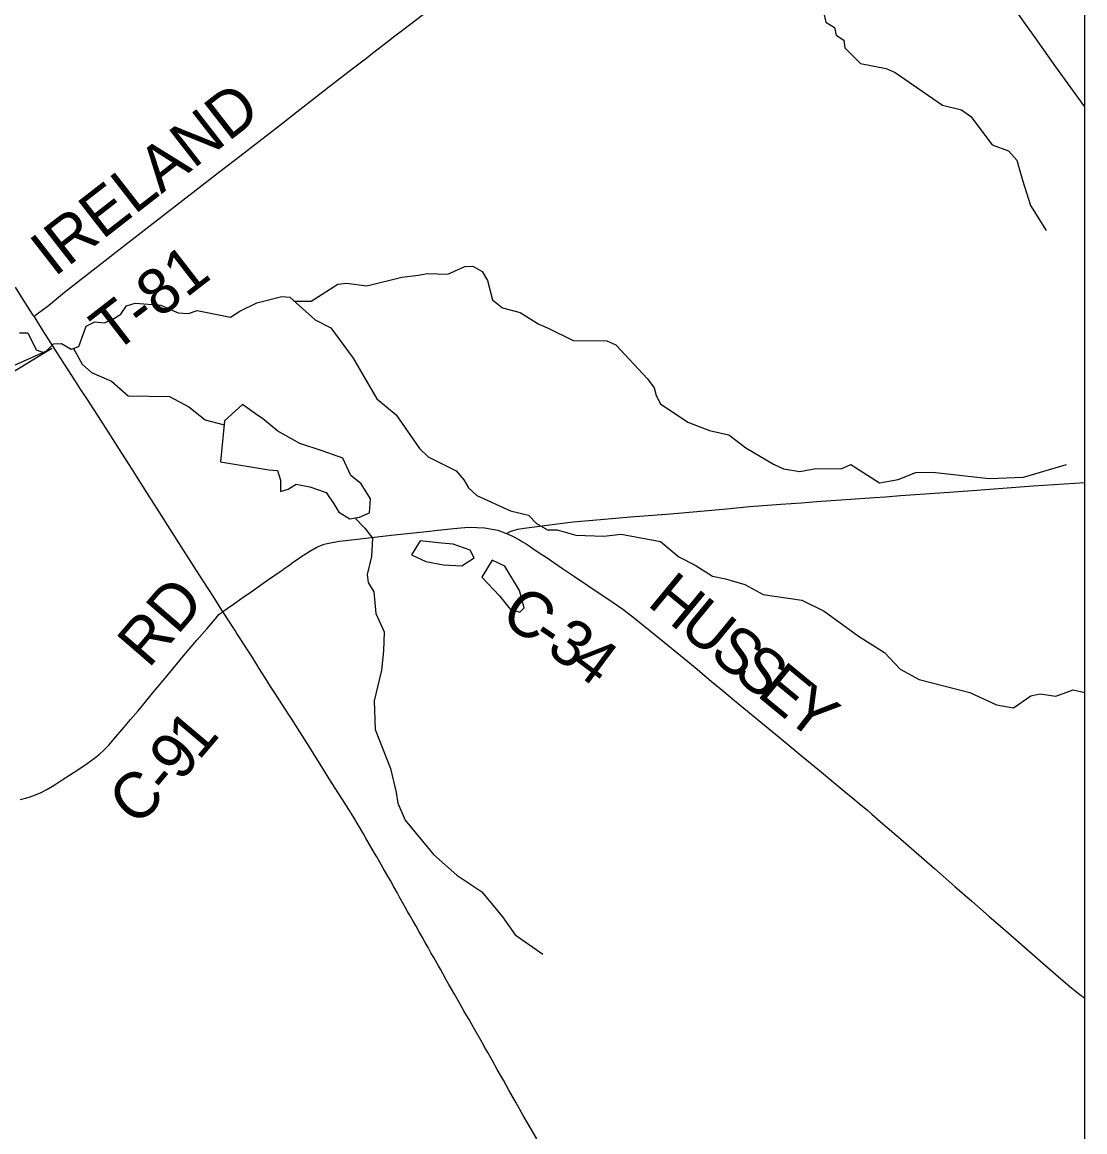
# Model space of a CAD drawing. Extents: x -1.4 to 35.4, y 0 to 22.
# Drawn here: x 15.107 to 16.43, y 13.734 to 15.116 of the extents above; entities that cross this region are included whole.
import ezdxf

# ---------------------------------------------------------------- set-up
doc = ezdxf.new("R2010")
doc.units = 0
for name, color, linetype in [('GM_X_County_Road', 7, 'Continuous'), ('GM_X_County_Road_Text', 7, 'Continuous'), ('GM_X_Minor_Lake', 7, 'Continuous'), ('GM_X_Minor_River', 7, 'Continuous'), ('GM_X_Township_Road', 7, 'Continuous'), ('GM_X_Township_Road_Text', 7, 'Continuous'), ('GM_X_US_Route', 7, 'Continuous'), ('SC_Scratch1', 7, 'Continuous'), ('SH_Border', 7, 'Continuous'), ('SH_Data', 7, 'Continuous')]:
    doc.layers.add(name, color=color, linetype=linetype)

msp = doc.modelspace()

# ---------------------------------------------------------------- linework, layer by layer
at = {"layer": 'GM_X_County_Road'}
for points in [[(15.7102, 14.4792), (15.7147, 14.4815), (15.7184, 14.4829), (15.7243, 14.4846), (15.7322, 14.4859), (15.7703, 14.4907), (15.7931, 14.4935), (15.8271, 14.4967), (15.8642, 14.4997), (15.9141, 14.5036), (15.9843, 14.5097), (16.0127, 14.5126), (16.0517, 14.5156), (16.0771, 14.5175), (16.0964, 14.5188), (16.1682, 14.5239), (16.1819, 14.5249), (16.2004, 14.5263), (16.261, 14.5306), (16.2901, 14.5327), (16.3657, 14.5385), (16.4299, 14.5427)], [(15.3569, 14.3821), (15.3624, 14.3859), (15.37, 14.3912), (15.3805, 14.3988), (15.3922, 14.4067), (15.4127, 14.421), (15.4294, 14.4326), (15.4319, 14.4343), (15.4329, 14.4351), (15.4379, 14.4386), (15.4409, 14.4407), (15.4434, 14.4425), (15.4458, 14.4442), (15.4488, 14.4463), (15.4507, 14.4477), (15.4528, 14.4493), (15.4654, 14.4573), (15.4729, 14.4616), (15.4761, 14.4631), (15.4799, 14.4647), (15.4831, 14.4657), (15.4868, 14.4666), (15.495, 14.4683), (15.502, 14.4694), (15.521, 14.4718), (15.5665, 14.4769), (15.6144, 14.482), (15.6206, 14.4827), (15.6403, 14.4851), (15.6532, 14.4864), (15.6581, 14.4866), (15.6659, 14.487), (15.6736, 14.4867), (15.6828, 14.486), (15.6895, 14.4851), (15.6943, 14.4841), (15.6991, 14.4831), (15.7102, 14.4792)], [(15.7102, 14.4792), (15.716, 14.4767), (15.721, 14.474), (15.7235, 14.4727), (15.726, 14.4712), (15.7301, 14.4688), (15.7345, 14.4661), (15.7381, 14.4637), (15.7427, 14.4605), (15.7506, 14.4552), (15.7592, 14.4495), (15.7798, 14.4356), (15.7883, 14.4298), (15.7947, 14.4255), (15.8112, 14.4145), (15.8426, 14.3933), (15.8548, 14.3848), (15.8672, 14.3754), (15.876, 14.3685), (15.889, 14.358), (15.9064, 14.3439), (15.9265, 14.3273), (15.9447, 14.3122), (15.9647, 14.2955), (15.9805, 14.2824), (15.9939, 14.2713), (16.0169, 14.2524), (16.0518, 14.2234), (16.0769, 14.2029), (16.1023, 14.1821), (16.13, 14.159), (16.141, 14.1499), (16.1491, 14.1431), (16.1596, 14.1344), (16.1648, 14.13), (16.1786, 14.118), (16.1976, 14.1015), (16.2427, 14.0623), (16.2683, 14.0398), (16.2894, 14.0214), (16.311, 14.0026), (16.3278, 13.9879), (16.3709, 13.9503), (16.397, 13.9273), (16.4113, 13.9153), (16.422, 13.9068), (16.4299, 13.901)], [(15.1047, 14.1482), (15.1113, 14.1496), (15.116, 14.1509), (15.1235, 14.1537), (15.1308, 14.157), (15.1379, 14.1607), (15.1469, 14.1661), (15.1569, 14.1724), (15.1778, 14.1859), (15.188, 14.1929), (15.197, 14.1994), (15.2032, 14.2045), (15.2087, 14.2094), (15.2148, 14.2156), (15.2213, 14.2231), (15.2336, 14.2378), (15.2421, 14.2478), (15.2513, 14.2586), (15.2716, 14.283), (15.2871, 14.3016), (15.3081, 14.3269), (15.3246, 14.3464), (15.3372, 14.361), (15.3473, 14.3727), (15.3502, 14.3761), (15.3521, 14.3782), (15.3534, 14.3795), (15.3547, 14.3805), (15.3569, 14.3821)]]:
    msp.add_lwpolyline(points, dxfattribs=at)
at = {"layer": 'GM_X_Minor_Lake'}
for points in [[(15.3815, 14.6396), (15.359, 14.6193), (15.3538, 14.5685), (15.4143, 14.5583), (15.4249, 14.5577), (15.4288, 14.5455), (15.4285, 14.5314), (15.4384, 14.5342), (15.448, 14.5405), (15.4654, 14.5374), (15.4854, 14.5301), (15.4949, 14.5162), (15.5015, 14.5058), (15.515, 14.4975), (15.5272, 14.4995), (15.5395, 14.5049), (15.5406, 14.5223), (15.5292, 14.5408), (15.5162, 14.5514), (15.5064, 14.5729), (15.4804, 14.5822), (15.4529, 14.5912), (15.4255, 14.6067), (15.4061, 14.6223), (15.4006, 14.6259)], [(15.4006, 14.6259), (15.3815, 14.6396)], [(15.6025, 14.47), (15.5918, 14.4524), (15.6095, 14.4444), (15.6314, 14.4401), (15.6542, 14.4388), (15.6696, 14.449), (15.6648, 14.4583), (15.6437, 14.466), (15.6293, 14.4671)], [(15.6293, 14.4671), (15.6025, 14.47)], [(15.6793, 14.4249), (15.7012, 14.4016), (15.7145, 14.3849), (15.7266, 14.3812), (15.732, 14.3868), (15.726, 14.4082), (15.708, 14.4386), (15.6923, 14.4459)], [(15.6923, 14.4459), (15.6793, 14.4249)]]:
    msp.add_lwpolyline(points, dxfattribs=at)
at = {"layer": 'GM_X_Minor_River'}
for points in [[(16.088, 15.1569), (16.0943, 15.1458), (16.0945, 15.1348), (16.105, 15.1263), (16.1076, 15.1157), (16.1181, 15.1091), (16.1203, 15.0995), (16.1301, 15.093), (16.1311, 15.0835), (16.1506, 15.0642), (16.1827, 15.0577), (16.1937, 15.0527), (16.2528, 15.0124), (16.2762, 15.0064), (16.2879, 14.9983), (16.3144, 14.963), (16.3348, 14.9556), (16.3452, 14.9437), (16.3489, 14.9307), (16.3522, 14.9189), (16.3624, 14.8873), (16.3817, 14.8563)], [(15.4454, 14.7684), (15.4669, 14.7683), (15.5, 14.7896), (15.5107, 14.7908), (15.536, 14.7872), (15.5799, 14.7983), (15.6004, 14.8005), (15.6111, 14.8029), (15.6369, 14.802), (15.658, 14.8113), (15.6682, 14.8119), (15.6798, 14.8051), (15.6864, 14.794), (15.6924, 14.7699), (15.7051, 14.7601), (15.7269, 14.7543), (15.7502, 14.7397), (15.7618, 14.7348), (15.793, 14.7193), (15.8351, 14.7191), (15.846, 14.7139), (15.8857, 14.6715), (15.8938, 14.6603), (15.8962, 14.6508), (15.9017, 14.6404), (15.9358, 14.6179), (15.9629, 14.6074), (15.9869, 14.6021)], [(15.1037, 14.7289), (15.1143, 14.7287), (15.1245, 14.7076), (15.1347, 14.7039), (15.1463, 14.7154), (15.1562, 14.7156), (15.1682, 14.7084), (15.1777, 14.712), (15.1866, 14.7373), (15.1974, 14.7427), (15.2091, 14.7413), (15.2187, 14.7449), (15.2298, 14.7522), (15.2369, 14.7623), (15.2476, 14.7658), (15.2798, 14.7632), (15.3012, 14.7536), (15.3141, 14.7529), (15.3248, 14.7568), (15.3663, 14.7486), (15.3779, 14.756), (15.3993, 14.7661), (15.4303, 14.7741), (15.4401, 14.7731), (15.4718, 14.745), (15.4913, 14.7351), (15.5193, 14.6972), (15.5486, 14.6468), (15.5728, 14.6268), (15.6019, 14.5851), (15.6127, 14.5746), (15.6472, 14.5571), (15.6568, 14.5458), (15.6627, 14.5358), (15.6731, 14.5265), (15.7148, 14.5072), (15.7375, 14.5018), (15.7475, 14.4917), (15.761, 14.4838), (15.7731, 14.4839), (15.7965, 14.4772), (15.831, 14.4757), (15.8527, 14.4782), (15.9015, 14.4691), (15.9246, 14.4503), (15.9448, 14.4396), (15.9663, 14.4262), (15.9828, 14.4226)], [(15.1709, 14.7095), (15.1818, 14.6899), (15.1934, 14.6797), (15.2182, 14.6689), (15.239, 14.6506), (15.2906, 14.6497), (15.3146, 14.637), (15.3351, 14.6206), (15.3585, 14.6146)], [(15.9869, 14.6021), (16.0079, 14.5859), (16.0422, 14.5653), (16.055, 14.5595), (16.0751, 14.5565), (16.0949, 14.5601), (16.1267, 14.5597), (16.1385, 14.5652), (16.1743, 14.542), (16.1975, 14.5462), (16.2196, 14.5551), (16.2401, 14.5556), (16.3109, 14.5474), (16.3534, 14.5492), (16.4071, 14.5652)], [(15.5212, 14.4985), (15.5337, 14.4856), (15.543, 14.4733), (15.5421, 14.4505), (15.5367, 14.4282), (15.538, 14.4183), (15.545, 14.4064), (15.5474, 14.3797), (15.5579, 14.3567), (15.557, 14.3332), (15.5546, 14.3089), (15.5451, 14.2708), (15.5466, 14.235), (15.5657, 14.1867), (15.5726, 14.1569), (15.5746, 14.1436), (15.5837, 14.1225), (15.6192, 14.0798), (15.6482, 14.0541), (15.6793, 14.0332), (15.7052, 14.0022), (15.721, 13.9795), (15.7554, 13.9555)], [(15.9828, 14.4226), (16.0066, 14.4155), (16.0293, 14.4034), (16.0777, 14.3963), (16.1056, 14.3823), (16.1481, 14.3514), (16.1805, 14.3312), (16.2, 14.3101), (16.2237, 14.2976), (16.2869, 14.2813), (16.3201, 14.266), (16.3413, 14.2623), (16.3627, 14.2772), (16.3737, 14.2794), (16.3938, 14.2768), (16.4155, 14.2845), (16.4299, 14.2813)]]:
    msp.add_lwpolyline(points, dxfattribs=at)
at = {"layer": 'GM_X_Township_Road'}
for points in [[(16.4299, 15.01), (16.4125, 15.0341), (16.394, 15.0599), (16.3789, 15.0811), (16.3681, 15.0963), (16.3544, 15.1156), (16.3194, 15.1653), (16.3143, 15.1725)], [(15.1218, 14.7494), (15.1276, 14.7537), (15.132, 14.7571), (15.1399, 14.7631), (15.16, 14.7795), (15.2349, 14.8379), (15.3514, 14.9285), (15.378, 14.9489), (15.4016, 14.9671), (15.4199, 14.981), (15.4311, 14.9898), (15.4492, 15.0041), (15.4736, 15.0232), (15.4888, 15.035), (15.4996, 15.0433), (15.5195, 15.0587), (15.536, 15.0713), (15.5432, 15.0769), (15.5609, 15.0905), (15.5712, 15.0984), (15.5806, 15.1055), (15.6294, 15.1433)]]:
    msp.add_lwpolyline(points, dxfattribs=at)
at = {"layer": 'GM_X_US_Route'}
msp.add_lwpolyline([(15.7476, 13.7258), (15.7402, 13.7387), (15.7309, 13.7549), (15.722, 13.7705), (15.7174, 13.7786), (15.713, 13.7862), (15.7091, 13.7932), (15.7061, 13.7986), (15.7024, 13.8051), (15.6985, 13.8121), (15.6921, 13.8235), (15.6866, 13.8332), (15.6842, 13.8375), (15.6824, 13.8407), (15.6812, 13.8429), (15.6686, 13.865), (15.6634, 13.8742), (15.6606, 13.879), (15.6571, 13.8849), (15.6485, 13.9), (15.6451, 13.906), (15.6384, 13.9179), (15.6351, 13.9238), (15.6277, 13.9368), (15.6253, 13.9411), (15.6194, 13.9514), (15.616, 13.9573), (15.6123, 13.9638), (15.6087, 13.9703), (15.6054, 13.9762), (15.6014, 13.9833), (15.5974, 13.9903), (15.5937, 13.9967), (15.59, 14.0032), (15.5869, 14.0086), (15.5839, 14.014), (15.5806, 14.02), (15.5773, 14.0259), (15.5737, 14.0324), (15.5697, 14.0395), (15.5655, 14.0471), (15.5612, 14.0546), (15.5566, 14.0627), (15.5522, 14.0702), (15.5485, 14.0767), (15.5457, 14.0815), (15.5351, 14.0998), (15.532, 14.1052), (15.5254, 14.1165), (15.52, 14.1256), (15.5138, 14.1356), (15.5052, 14.1493), (15.4894, 14.1739), (15.4821, 14.1854), (15.471, 14.2034), (15.465, 14.2128), (15.4527, 14.2323), (15.4427, 14.248), (15.4393, 14.2532), (15.4349, 14.26), (15.4213, 14.2811), (15.4161, 14.2889), (15.4094, 14.2996), (15.4023, 14.3113), (15.3993, 14.316), (15.3949, 14.3228), (15.3916, 14.328), (15.3858, 14.3369), (15.3791, 14.3473), (15.3745, 14.3546), (15.3721, 14.3583), (15.3627, 14.3729), (15.3569, 14.3821), (15.3557, 14.3839), (15.3447, 14.4012), (15.3394, 14.4096), (15.3317, 14.4216), (15.3213, 14.4378), (15.3156, 14.4467), (15.3109, 14.454), (15.2885, 14.4891), (15.2804, 14.5016), (15.2651, 14.5257), (15.2545, 14.5426), (15.2502, 14.5494), (15.2403, 14.5652), (15.2313, 14.5793), (15.2205, 14.596), (15.2058, 14.619), (15.1874, 14.6471), (15.183, 14.6538), (15.179, 14.6601), (15.1763, 14.6642), (15.1726, 14.6699), (15.1642, 14.683), (15.1598, 14.6898), (15.1545, 14.6981), (15.1421, 14.7175), (15.1324, 14.7327), (15.1278, 14.7401), (15.1231, 14.7474), (15.1218, 14.7494), (15.1201, 14.7521), (15.1085, 14.7705), (15.0989, 14.7857)], dxfattribs=at)
at = {"layer": 'SC_Scratch1'}
msp.add_lwpolyline([(16.4299, 13.0546), (16.4299, 15.2626)], dxfattribs=at)
at = {"layer": 'SH_Border'}
msp.add_lwpolyline([(9.6299, 19.8546), (9.6299, 13.0546), (16.4299, 13.0546), (16.4299, 19.8546)], close=True, dxfattribs=at)
at = {"layer": 'SH_Data'}
msp.add_lwpolyline([(13.1243, 14.4922), (14.3943, 14.4922), (14.3943, 14.3747), (15.1442, 14.7096), (14.3943, 14.2522), (14.3943, 14.1722), (13.1243, 14.1722)], close=True, dxfattribs=at)

# ---------------------------------------------------------------- texts
at = {"layer": 'GM_X_County_Road_Text'}
for s, height, rotation, p in [('RD', 0.05682, 49.1823, (15.2644, 14.3102)), ('H', 0.0568, 320.4561, (15.8837, 14.3908)), ('C', 0.0568, 325.7514, (15.7, 14.3709)), ('U', 0.0568, 320.4542, (15.9223, 14.359)), ('-', 0.0568, 325.6929, (15.7386, 14.3446)), ('3', 0.0568, 325.4006, (15.7578, 14.3315)), ('S', 0.0568, 320.4574, (15.9608, 14.3271)), ('4', 0.0568, 323.2789, (15.7862, 14.312)), ('S', 0.0568, 320.4574, (15.9904, 14.3027)), ('E', 0.0568, 320.5155, (16.02, 14.2783)), ('Y', 0.0568, 321.8393, (16.0539, 14.2504)), ('1', 0.0568, 49.8121, (15.3269, 14.1956)), ('9', 0.0568, 49.6787, (15.3041, 14.1688)), ('C', 0.0568, 40.5022, (15.2464, 14.1133)), ('-', 0.0568, 50.1646, (15.2892, 14.151))]:
    msp.add_text(s, height=height, rotation=rotation, dxfattribs=at).set_placement(p)
at = {"layer": 'GM_X_Township_Road_Text'}
for s, rotation, p in [('IRELAND', 37.9023, (15.147, 14.7975)), ('T-81', 37.719, (15.2209, 14.702))]:
    msp.add_text(s, height=0.05682, rotation=rotation, dxfattribs=at).set_placement(p)

doc.saveas('drawing.dxf')
